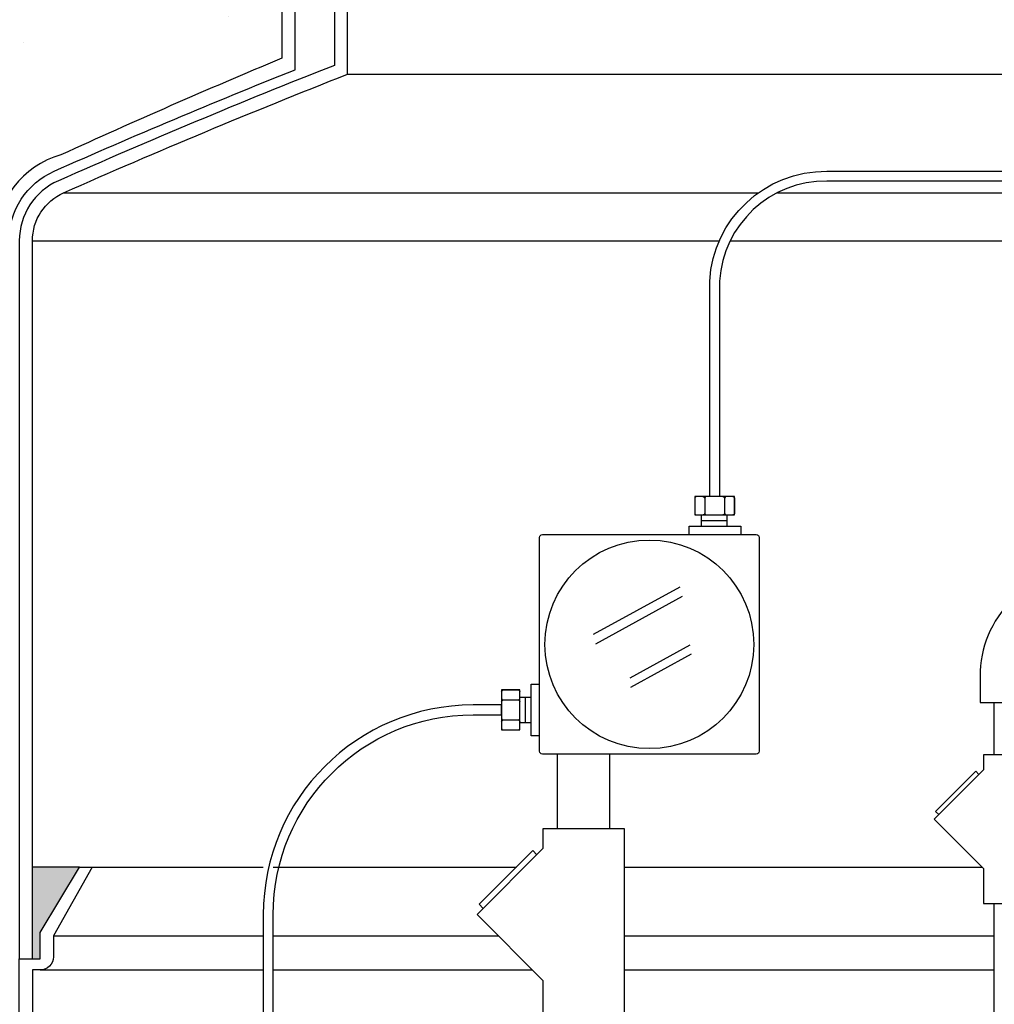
# Model space of a CAD drawing. Extents: x -169 to 7270, y -140 to 2984.
# Tile 436 of 656: x 1850 to 1868, y 943 to 962. Entities that reach past the tile are written whole.
import ezdxf

# ---------------------------------------------------------------- set-up
doc = ezdxf.new("R2010")
doc.units = 0
doc.header["$MEASUREMENT"] = 0
doc.header["$PDSIZE"] = 1
doc.layers.get('DEFPOINTS').update_dxf_attribs({"linetype": 'CONTINUOUS'})
for name, color, linetype in [('CONDUIT', 2, 'CONTINUOUS'), ('DIM', 3, 'CONTINUOUS'), ('FRP-SUMP', 2, 'CONTINUOUS'), ('J-BOX', 2, 'CONTINUOUS'), ('PEAGRAVEL-HATCH', 3, 'CONTINUOUS'), ('PROBE', 2, 'CONTINUOUS')]:
    doc.layers.add(name, color=color, linetype=linetype)
doc.styles.add('SIMPLEX', font='simplex')
doc.dimstyles.new('DIM64', dxfattribs={"dimscale": 64, "dimtxt": 0.09375, "dimasz": 0.09375, "dimexe": 0.0625, "dimexo": 0.0625, "dimgap": 0.046875, "dimtad": 1, "dimdec": 4, "dimzin": 3, "dimdsep": 46, "dimlunit": 4, "dimtxsty": 'SIMPLEX', "dimcen": 0, "dimclrd": 256, "dimclre": 256, "dimclrt": 256, "dimadec": 0, "dimazin": 0, "dimtfac": 1, "dimtdec": 4, "dimtmove": 0, "dimatfit": 3, "dimfxl": 1, "dimfrac": 2, "dimtolj": 1, "dimtzin": 0, "dimarcsym": 0})

# ---------------------------------------------------------------- blocks, each defined once
blk = doc.blocks.new('*D113')
at = {"layer": 'DEFPOINTS', "color": 0, "transparency": 16777216}
for p in [(1368.547, 978.296), (2031.773, 978.015), (1368.547, 700.523)]:
    blk.add_point(p, dxfattribs=at)
at = {"layer": 'DIM', "lineweight": -2, "transparency": 16777216}
for p, q in [((1368.547, 974.296), (1368.547, 696.523)), ((2031.773, 974.015), (2031.773, 696.523)), ((2025.773, 700.523), (1374.547, 700.523))]:
    blk.add_line(p, q, dxfattribs=at)
at = {"layer": 'DIM', "transparency": 16777216}
for points in [[(1374.547, 701.523), (1374.547, 699.523), (1368.547, 700.523)], [(2025.773, 701.523), (2025.773, 699.523), (2031.773, 700.523)]]:
    blk.add_solid(points, dxfattribs=at)
at = {"layer": 'DIM', "transparency": 16777216, "insert": (1700.16, 708.095), "char_height": 6, "attachment_point": 5, "style": 'SIMPLEX'}
blk.add_mtext('\\A1;55\'-3 1/4" (F.V. TANK SLAB)', dxfattribs=at)

msp = doc.modelspace()

# ---------------------------------------------------------------- hatches: boundary and pattern name
at = {"layer": 'FRP-SUMP'}
msp.add_hatch(color=256, dxfattribs=at).paths.add_polyline_path([(1850.10776, 945.77096), (1851.00776, 945.77096), (1850.25776, 944.52096), (1850.25776, 944.02096), (1850.10776, 944.02096)])
at = {"layer": 'PEAGRAVEL-HATCH'}
h = msp.add_hatch(dxfattribs=at)
h.set_pattern_fill('AR-SAND', color=256, scale=7.5, style=0)
h.set_pattern_definition([(37.5, (149.422, 931.786), (-0.47245, 14.45118), [0, -11.4, 0, -12.75, 0, -12.1875]), (7.5, (149.422, 931.786), (13.27333, 21.1661), [0, -6.15, 0, -10.275, 0, -3.9375]), (327.5, (140.197, 931.786), (23.35606, 0.04244), [0, -3.75, 0, -13.5, 0, -17.625]), (317.5, (140.197, 931.786), (22.54595, 6.58257), [0, -1.875, 0, -8.85, 0, -10.125])])
edge = h.paths.add_edge_path()
edge.add_line((1837.48835, 964.50891), (1854.86258, 964.50891))
edge.add_line((1854.86258, 964.50891), (1854.86141, 961.19658))
edge.add_arc((1908.77847, 832.27575), 139.74129, 472.6955788, 474.5798006)
edge.add_arc((1851.10776, 957.71641), 1.7, 465.563139, 540)
edge.add_line((1849.40776, 957.71641), (1849.40776, 945.77096))
edge.add_line((1849.40776, 945.77096), (1848.52431, 945.77096))
edge.add_line((1848.52431, 945.77096), (1848.28777, 945.77096))
edge.add_line((1848.28777, 945.77096), (1849.02431, 944.45572))
edge.add_line((1849.02431, 944.45572), (1849.02431, 944.05737))
edge.add_arc((1849.27431, 944.05737), 0.25, 540, 630)
edge.add_line((1849.27431, 943.80737), (1849.40776, 943.80737))
edge.add_line((1849.40776, 943.80737), (1849.40776, 942.27096))
edge.add_arc((1849.15776, 942.27096), 0.25, 270, 360, ccw=False)
edge.add_line((1849.15776, 942.02096), (1849.15776, 939.0151))
edge.add_line((1849.15776, 939.0151), (1848.53901, 939.0151))
edge.add_line((1848.53901, 939.0151), (1848.53901, 938.11792))
edge.add_line((1848.53901, 938.11792), (1848.41526, 938.11792))
edge.add_line((1848.41526, 938.11792), (1848.41526, 937.70503))
edge.add_line((1848.41526, 937.70503), (1847.84274, 937.665))
edge.add_line((1847.84274, 937.665), (1847.84274, 937.14713))
edge.add_line((1847.84274, 937.14713), (1847.34774, 937.14713))
edge.add_line((1847.34774, 937.14713), (1847.34774, 937.60745))
edge.add_line((1847.34774, 937.60745), (1847.28587, 937.60745))
edge.add_line((1847.28587, 937.60745), (1847.28587, 937.66932))
edge.add_line((1847.28587, 937.66932), (1847.16212, 937.66932))
edge.add_line((1847.16212, 937.66932), (1847.16212, 937.14713))
edge.add_line((1847.16212, 937.14713), (1842.20918, 937.14713))
edge.add_ellipse((1842.20918, 936.95963), major_axis=(0, 0.1875), ratio=0.47920074, start_angle=0, end_angle=180)
edge.add_ellipse((1842.20918, 936.58463), major_axis=(0, -0.1875), ratio=0.47920074, start_angle=180, end_angle=360)
edge.add_line((1842.20918, 936.39713), (1847.16212, 936.39713))
edge.add_line((1847.16212, 936.39713), (1847.16212, 935.87495))
edge.add_line((1847.16212, 935.87495), (1847.34774, 935.87495))
edge.add_line((1847.34774, 935.87495), (1847.34774, 935.92098))
edge.add_line((1847.34774, 935.92098), (1847.90462, 935.92098))
edge.add_line((1847.90462, 935.92098), (1847.90462, 935.87495))
edge.add_line((1847.90462, 935.87495), (1848.41526, 935.83924))
edge.add_line((1848.41526, 935.83924), (1848.41526, 935.42635))
edge.add_line((1848.41526, 935.42635), (1848.53901, 935.42635))
edge.add_line((1848.53901, 935.42635), (1848.53901, 934.52917))
edge.add_line((1848.53901, 934.52917), (1849.15776, 934.52917))
edge.add_line((1849.15776, 934.52917), (1849.15776, 933.52917))
edge.add_line((1849.15776, 933.52917), (1848.53901, 933.52917))
edge.add_line((1848.53901, 933.52917), (1848.53901, 932.63198))
edge.add_line((1848.53901, 932.63198), (1848.41526, 932.63198))
edge.add_line((1848.41526, 932.63198), (1848.41526, 932.21909))
edge.add_line((1848.41526, 932.21909), (1847.84274, 932.17906))
edge.add_line((1847.84274, 932.17906), (1847.84274, 931.7862))
edge.add_line((1847.84274, 931.7862), (1847.34774, 931.7862))
edge.add_line((1847.34774, 931.7862), (1847.34774, 932.12151))
edge.add_line((1847.34774, 932.12151), (1847.28587, 932.12151))
edge.add_line((1847.28587, 932.12151), (1847.28587, 932.18339))
edge.add_line((1847.28587, 932.18339), (1847.16212, 932.18339))
edge.add_line((1847.16212, 932.18339), (1847.16212, 931.7862))
edge.add_line((1847.16212, 931.7862), (1840.48835, 931.7862))
edge.add_arc((1840.48835, 934.7862), 3, 180, 270, ccw=False)
edge.add_line((1837.48835, 934.7862), (1837.48835, 964.50891))
h.paths.add_polyline_path([(1847.35764, 937.83119), (1847.47644, 937.83119, 1), (1847.71404, 937.83119), (1847.83284, 937.83119, 1)], flags=16)
h.paths.add_polyline_path([(1847.49228, 937.83119, 1), (1847.6982, 937.83119, 1)], flags=0)
h.paths.add_polyline_path([(1847.35764, 932.34525), (1847.47644, 932.34525, 1), (1847.71404, 932.34525), (1847.83284, 932.34525, 1)], flags=16)
h.paths.add_polyline_path([(1847.49228, 932.34525, 1), (1847.6982, 932.34525, 1)], flags=0)

# ---------------------------------------------------------------- linework, layer by layer
at = {"layer": 'CONDUIT'}
for p, q in [((1868.44663, 947.90737), (1868.44663, 948.90737)), ((1860.11955, 946.49656), (1860.11955, 947.92347)), ((1861.11955, 946.49656), (1861.11955, 947.92347)), ((1868.44663, 940.1471), (1868.44663, 945.07395))]:
    msp.add_line(p, q, dxfattribs=at)
msp.add_lwpolyline([(1868.17406, 948.90737), (1869.47406, 948.90737), (1869.47406, 949.40737, -0.19891163), (1869.69373, 949.9377), (1870.04728, 950.29125), (1869.12805, 951.21049), (1868.77449, 950.85693, 0.19891237), (1868.17406, 949.40866), (1868.17406, 948.90737)], format="xyb", dxfattribs=at)
for points in [[(1868.24071, 947.62631), (1867.29787, 946.68347), (1868.24071, 945.74064), (1868.24071, 945.07395), (1869.40741, 945.07395), (1869.40741, 947.90737), (1868.24071, 947.90737)], [(1859.84175, 946.12182), (1858.58463, 944.8647), (1859.84175, 943.60759), (1859.84175, 942.71867), (1861.39735, 942.71867), (1861.39735, 946.49656), (1859.84175, 946.49656)]]:
    msp.add_lwpolyline(points, close=True, dxfattribs=at)
for points in [[(1868.15232, 947.53792), (1868.09339, 947.59685), (1867.32734, 946.83079), (1867.38627, 946.77186)], [(1859.7239, 946.00397), (1859.64533, 946.08254), (1858.62392, 945.06113), (1858.70249, 944.98256)]]:
    msp.add_lwpolyline(points, dxfattribs=at)
at = {"layer": 'FRP-SUMP', "color": 7, "linetype": 'Continuous'}
for p, q in [((1856.11488, 960.89107), (1886.11488, 960.89107)), ((1850.70276, 958.63069), (1863.95, 958.63069)), ((1864.31015, 958.63069), (1877.76299, 958.63069)), ((1850.10776, 957.71638), (1863.20544, 957.71638)), ((1863.41194, 957.71638), (1878.61224, 957.71638)), ((1851.24429, 945.77093), (1854.50896, 945.77093)), ((1854.69646, 945.77093), (1859.33372, 945.77093)), ((1861.39735, 945.77093), (1868.21042, 945.77093)), ((1850.50776, 944.45569), (1854.50896, 944.45569)), ((1854.69646, 944.45569), (1858.99365, 944.45569)), ((1861.39735, 944.45569), (1868.44663, 944.45569)), ((1850.25776, 943.80734), (1854.50896, 943.80734)), ((1854.69646, 943.80734), (1859.642, 943.80734)), ((1861.39735, 943.80734), (1868.44663, 943.80734))]:
    msp.add_line(p, q, dxfattribs=at)
at = {"layer": 'FRP-SUMP'}
msp.add_line((1851.00776, 945.77096), (1850.10776, 945.77096), dxfattribs=at)
for points in [[(1854.86488, 971.03161), (1854.86141, 961.19658, 0.00822165), (1850.65165, 959.35408, 0.33671624), (1849.40776, 957.71641), (1849.40776, 944.02096), (1849.65776, 944.02096), (1849.65776, 957.71641, -0.29672907), (1850.5205, 959.04216, -0.0090466), (1855.11488, 960.97863), (1855.11488, 970.78161)], [(1855.86488, 970.78161), (1855.86488, 961.06138, 0.01036772), (1850.6015, 958.8593, 0.29672907), (1849.85776, 957.71641), (1849.85776, 944.02096), (1850.10776, 944.02096), (1850.10776, 957.71641, -0.29672907), (1850.70276, 958.63072, -0.01067744), (1856.11488, 960.8911), (1856.11488, 971.03161)]]:
    msp.add_lwpolyline(points, format="xyb", dxfattribs=at)
msp.add_lwpolyline([(1849.85776, 920.02328), (1849.85776, 922.77328, 0.22167085), (1849.60776, 923.30947), (1849.60776, 941.73477, 0.22167085), (1849.85776, 942.27096), (1849.85776, 944.02096), (1850.10776, 944.02096), (1850.25776, 944.02096), (1850.25776, 944.52096), (1851.00776, 945.77096), (1851.24429, 945.77096), (1850.50776, 944.45572), (1850.50776, 944.05737, -0.41421356), (1850.25776, 943.80737), (1850.10776, 943.80737), (1850.10776, 942.27096, -0.18776323), (1849.85776, 941.6287), (1849.85776, 923.41554, -0.18776323), (1850.10776, 922.77328), (1850.10776, 920.02328), (1849.85776, 920.02328)], format="xyb", close=True, dxfattribs=at)
at = {"layer": 'J-BOX', "color": 7}
for p, q in [((1860.80557, 950.21074), (1862.45796, 951.11609)), ((1860.85114, 950.02937), (1862.50353, 950.93473)), ((1861.50649, 949.38208), (1862.64585, 950.00634)), ((1861.51778, 949.20072), (1862.67568, 949.83513))]:
    msp.add_line(p, q, dxfattribs=at)
at = {"layer": 'J-BOX'}
msp.add_lwpolyline([(1859.77537, 947.97902), (1859.77537, 952.05666, -0.41421356), (1859.83092, 952.11221), (1863.90856, 952.11221, -0.41421356), (1863.96411, 952.05666), (1863.96411, 947.97902, -0.41421356), (1863.90856, 947.92347), (1859.83092, 947.92347, -0.41421356)], format="xyb", close=True, dxfattribs=at)
msp.add_circle((1861.86974, 950.01784), 1.98948, dxfattribs=at)
at = {"layer": 'PROBE'}
for p, q in [((1862.86541, 952.27386), (1862.86541, 952.48508)), ((1863.35426, 952.27386), (1863.35426, 952.48508)), ((1859.61372, 949.00703), (1859.4025, 949.00703)), ((1859.61372, 948.51819), (1859.4025, 948.51819))]:
    msp.add_line(p, q, dxfattribs=at)
at = {"layer": 'PROBE', "color": 7}
for p, q in [((1862.86541, 952.37947), (1863.35426, 952.37947)), ((1859.50811, 948.51819), (1859.50811, 949.00703))]:
    msp.add_line(p, q, dxfattribs=at)
at = {"layer": 'PROBE'}
for points in [[(1863.02113, 952.83527), (1863.02113, 956.94768, -0.40047434), (1865.25623, 959.04143), (1876.86785, 959.04143, -0.41421356), (1878.9616, 956.94768), (1878.9616, 955.60579), (1878.7741, 955.60579), (1878.7741, 956.94768, 0.41421356), (1876.86785, 958.85393), (1865.25623, 958.85393, 0.39914995), (1863.20863, 956.94768), (1863.20863, 952.83527)], [(1854.50896, 937.76834), (1854.69646, 937.76834), (1854.69646, 944.8614, -0.41421356), (1858.50896, 948.6739), (1859.05231, 948.6739), (1859.05231, 948.8614), (1858.50896, 948.8614, 0.41421356), (1854.50896, 944.8614)]]:
    msp.add_lwpolyline(points, format="xyb", close=True, dxfattribs=at)
at = {"layer": 'PROBE', "color": 7}
for points in [[(1862.76591, 952.83527, 0.41421356), (1862.73466, 952.80402), (1862.73466, 952.51633, 0.41421356), (1862.76591, 952.48508)], [(1862.89352, 952.83527, -0.41421356), (1862.92477, 952.80402), (1862.92477, 952.51633, -0.41421356), (1862.89352, 952.48508)], [(1862.95602, 952.83527, 0.41421356), (1862.92477, 952.80402), (1862.92477, 952.51633, 0.41421356), (1862.95602, 952.48508)], [(1863.27374, 952.83527, -0.41421356), (1863.30499, 952.80402), (1863.30499, 952.51633, -0.41421356), (1863.27374, 952.48508)], [(1863.33624, 952.83527, 0.41421356), (1863.30499, 952.80402), (1863.30499, 952.51633, 0.41421356), (1863.33624, 952.48508)], [(1863.46384, 952.83527, -0.41421356), (1863.49509, 952.80402), (1863.49509, 952.51633, -0.41421356), (1863.46384, 952.48508)], [(1859.05231, 949.11662, -0.41421356), (1859.08356, 949.14787), (1859.37125, 949.14787, -0.41421356), (1859.4025, 949.11662)], [(1859.05231, 948.98901, 0.41421356), (1859.08356, 948.95776), (1859.37125, 948.95776, 0.41421356), (1859.4025, 948.98901)], [(1859.05231, 948.92651, -0.41421356), (1859.08356, 948.95776), (1859.37125, 948.95776, -0.41421356), (1859.4025, 948.92651)], [(1859.05231, 948.6088, 0.41421356), (1859.08356, 948.57755), (1859.37125, 948.57755, 0.41421356), (1859.4025, 948.6088)], [(1859.05231, 948.5463, -0.41421356), (1859.08356, 948.57755), (1859.37125, 948.57755, -0.41421356), (1859.4025, 948.5463)], [(1859.05231, 948.41869, 0.41421356), (1859.08356, 948.38744), (1859.37125, 948.38744, 0.41421356), (1859.4025, 948.41869)]]:
    msp.add_lwpolyline(points, format="xyb", dxfattribs=at)
at = {"layer": 'PROBE'}
for points in [[(1863.49509, 952.83527), (1862.73466, 952.83527), (1862.73466, 952.48508), (1863.49509, 952.48508)], [(1859.05231, 949.14787), (1859.05231, 948.38744), (1859.4025, 948.38744), (1859.4025, 949.14787)]]:
    msp.add_lwpolyline(points, close=True, dxfattribs=at)
for points in [[(1862.62813, 952.11636), (1862.62813, 952.27386), (1863.61172, 952.27386), (1863.61172, 952.11221)], [(1859.77122, 948.27586), (1859.61372, 948.27586), (1859.61372, 949.25945), (1859.77537, 949.25945)]]:
    msp.add_lwpolyline(points, dxfattribs=at)
at = {"layer": 'PROBE', "linetype": 'Continuous'}
for centre, start, end in [((1863.46384, 952.51633), 270, 360), ((1859.37125, 949.11662), 360, 90)]:
    msp.add_arc(centre, 0.03125, start, end, dxfattribs=at)

# ---------------------------------------------------------------- dimensions: what is measured, and where the dimension line sits
at = {"layer": 'DIM'}
dim = msp.add_linear_dim(base=(1368.54722, 700.52328), p1=(2031.77254, 978.01471), p2=(1368.54722, 978.29596), angle=180, text='<> (F.V. TANK SLAB)', dimstyle='DIM64', dxfattribs=at)
dim.commit()
dim.dimension.update_dxf_attribs({"geometry": '*D113', "text_midpoint": (1700.15988, 708.09471)})

doc.saveas('drawing.dxf')
